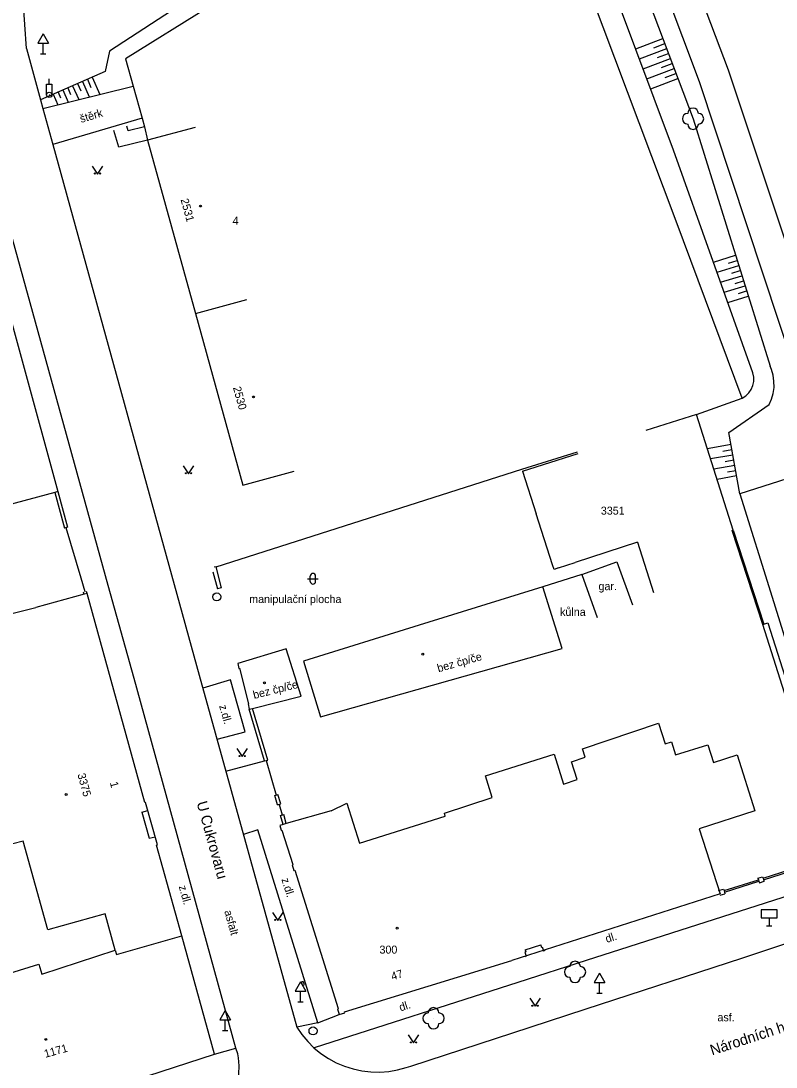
# Model space of a CAD drawing. Extents: x -584400 to -581602, y -1210894 to -1208793.
# Drawn here: x -582997.9 to -582927.1, y -1210608 to -1210509.9 of the extents above; entities that cross this region are included whole.
import ezdxf

# ---------------------------------------------------------------- set-up
doc = ezdxf.new("R2010")
doc.units = 0
for name, color, linetype in [('BUDOVY_MĚŘ', 7, 'Continuous'), ('MAP_ZN_BP', 7, 'Continuous'), ('NÁZVY_ULIC_TOK_SMĚR', 7, 'Continuous'), ('OBVOD_PILÍŘE', 7, 'Continuous'), ('POMOC_POPIS', 7, 'Continuous'), ('ROZHRANÍ_PLOCH', 7, 'Continuous'), ('VÝŠKOPIS', 7, 'Continuous'), ('ZELEŇ', 7, 'Continuous'), ('ZN_BUDOV', 7, 'Continuous'), ('ZN_DOPLŇKOVÉ', 7, 'Continuous'), ('ZN_KULTUR', 7, 'Continuous'), ('Č_POPIS_EVID', 7, 'Continuous')]:
    doc.layers.add(name, color=color, linetype=linetype)

msp = doc.modelspace()

# ---------------------------------------------------------------- linework, layer by layer
at = {"layer": 'BUDOVY_MĚŘ'}
for points in [[(-582981.55, -1210519.9), (-582986, -1210521.09), (-582981.51, -1210537.33), (-582976.69, -1210536)], [(-583009.84, -1210532.66), (-583000.93, -1210530.21), (-582994.4, -1210554.01), (-582994.68, -1210554.09), (-582999.22, -1210555.33)], [(-582981.51, -1210537.33), (-582977.07, -1210553.43), (-582972.25, -1210552.1)], [(-582950.84, -1210552.12), (-582945.63, -1210550.46)], [(-582950.84, -1210552.12), (-582949.57, -1210556.11)], [(-582947.47, -1210561.17), (-582947.9, -1210561.31), (-582948.04, -1210560.89), (-582949.57, -1210556.11)], [(-582940.06, -1210558.76), (-582945.92, -1210560.67)], [(-582940.06, -1210558.76), (-582938.59, -1210563.49)], [(-582947.47, -1210561.17), (-582945.92, -1210560.67)], [(-582945.3, -1210561.79), (-582942, -1210560.6), (-582940.54, -1210564.64)], [(-582945.3, -1210561.79), (-582943.84, -1210565.83)], [(-583008.57, -1210615.66), (-583008.46, -1210616.01), (-582996.07, -1210612.06), (-582996.05, -1210612.12), (-582992.11, -1210610.87), (-582992.13, -1210610.8), (-582979.72, -1210606.76), (-582982.8, -1210595.66), (-582985.15, -1210587.16), (-582985.06, -1210587.14), (-582986.19, -1210583.15), (-582986.25, -1210583.17), (-582991.66, -1210563.57), (-582991.94, -1210563.65)], [(-582991.94, -1210563.65), (-582996.48, -1210564.9)], [(-582969.78, -1210575.12), (-582947.15, -1210568.72), (-582948.95, -1210562.96), (-582960.53, -1210566.55)], [(-582989.03, -1210597.01), (-582989.96, -1210593.6), (-582995.35, -1210595.1), (-582997.67, -1210586.78), (-582998.64, -1210587.05), (-582999.67, -1210583.35), (-582998.68, -1210583.07), (-583003.23, -1210566.57), (-582996.48, -1210564.9)], [(-582960.53, -1210566.55), (-582971.37, -1210569.93)], [(-582973, -1210568.77), (-582977.54, -1210570.14), (-582977.43, -1210570.59), (-582977.38, -1210570.58), (-582976.53, -1210573.91), (-582976.58, -1210573.92), (-582976.46, -1210574.41), (-582976.17, -1210574.34)], [(-582971.61, -1210573.2), (-582973, -1210568.77)], [(-582971.37, -1210569.93), (-582969.78, -1210575.12)], [(-582976.17, -1210574.34), (-582971.61, -1210573.2)], [(-582968.8, -1210583.95), (-582967.31, -1210583.24), (-582966.12, -1210586.99), (-582958.09, -1210584.43), (-582958.18, -1210584.15), (-582953.69, -1210582.71), (-582954.33, -1210580.68), (-582947.89, -1210578.63), (-582947, -1210581.43), (-582945.72, -1210581.02), (-582946.25, -1210579.34), (-582944.97, -1210578.93), (-582945.22, -1210578.13), (-582938.1, -1210575.72), (-582937.48, -1210577.67), (-582936.89, -1210577.48), (-582936.5, -1210578.71), (-582933.49, -1210577.75), (-582932.96, -1210579.42), (-582930.74, -1210578.71), (-582929.07, -1210583.96), (-582934.28, -1210585.62), (-582932.34, -1210591.71), (-582951.85, -1210597.97)], [(-582968.8, -1210583.95), (-582973, -1210585.14)], [(-582973.29, -1210585.22), (-582973.61, -1210585.31), (-582973.47, -1210585.77), (-582973.4, -1210585.75), (-582972.37, -1210588.98), (-582972.45, -1210589), (-582972.28, -1210589.55), (-582972.2, -1210589.52), (-582968.12, -1210602.46), (-582968.2, -1210602.49), (-582968.03, -1210603.05), (-582967.51, -1210602.87), (-582967.53, -1210602.8), (-582951.85, -1210597.97)], [(-582973, -1210585.14), (-582973.29, -1210585.22)], [(-583008.46, -1210616.01), (-583008.53, -1210615.79), (-583011.04, -1210604.2), (-582999.5, -1210600.4), (-582999.8, -1210599.45), (-582996.2, -1210598.31), (-582995.9, -1210599.26), (-582989.03, -1210597.01), (-582988.92, -1210597.4), (-582982.8, -1210595.66)]]:
    msp.add_lwpolyline(points, dxfattribs=at)
at = {"layer": 'MAP_ZN_BP'}
for centre, radius in [((-582979.51, -1210563.89), 0.375), ((-582979.51, -1210563.89), 0.0005), ((-582970.49, -1210604.571), 0.375), ((-582970.49, -1210604.571), 0.0005)]:
    msp.add_circle(centre, radius, dxfattribs=at)
at = {"layer": 'OBVOD_PILÍŘE'}
for points in [[(-582971.41, -1210599.94), (-582971.61, -1210600.02)], [(-582971.61, -1210600.02), (-582971.49, -1210600.32)], [(-582971.35, -1210600.09), (-582971.41, -1210599.94)], [(-582971.29, -1210600.24), (-582971.35, -1210600.09)], [(-582971.49, -1210600.32), (-582971.29, -1210600.24)]]:
    msp.add_lwpolyline(points, dxfattribs=at)
at = {"layer": 'ROZHRANÍ_PLOCH'}
for points in [[(-582920.37, -1210548.1), (-582931.54, -1210514.53), (-582940.87, -1210489.89)], [(-582943.49, -1210491.12), (-582934.29, -1210515.59), (-582922.36, -1210551.65)], [(-582997.36, -1210512.47), (-582997.67, -1210507.97)], [(-582997.36, -1210512.47), (-582996.03, -1210517.29)], [(-582995.81, -1210518.1), (-582987.34, -1210516.02)], [(-582996.03, -1210517.29), (-582995.81, -1210518.1)], [(-582995.81, -1210518.1), (-582994.88, -1210521.48)], [(-582986.5, -1210519), (-582994.88, -1210521.48)], [(-582989.68, -1210562.82), (-583001.59, -1210519.8)], [(-582986, -1210521.09), (-582988.69, -1210521.72), (-582989.17, -1210520.16)], [(-582986.29, -1210519.83), (-582987.81, -1210520.19), (-582987.94, -1210519.78)], [(-582994.88, -1210521.48), (-582981.15, -1210571.23), (-582972, -1210604.22)], [(-582922.36, -1210551.65), (-582930.47, -1210554.23)], [(-582930.47, -1210554.23), (-582927.45, -1210563.92), (-582920.31, -1210586.96), (-582913.52, -1210584.76), (-582913.23, -1210584.72), (-582912.95, -1210584.76), (-582912.69, -1210584.88), (-582912.47, -1210585.06), (-582912.31, -1210585.3), (-582912.25, -1210585.48)], [(-582977.55, -1210606.73), (-582977.74, -1210606.19), (-582987.26, -1210571.53), (-582989.68, -1210562.82)], [(-582979.46, -1210577.23), (-582976.85, -1210576.54), (-582978.22, -1210571.68), (-582980.81, -1210572.46)], [(-582978.65, -1210580.24), (-582975.03, -1210579.27)], [(-582986.53, -1210584.08), (-582985.97, -1210583.92)], [(-582986.53, -1210584.08), (-582985.84, -1210586.52)], [(-582985.84, -1210586.52), (-582985.28, -1210586.37)], [(-582970.04, -1210603.82), (-582975.65, -1210585.74), (-582977.02, -1210586.17)], [(-582924.1, -1210591.33), (-582944.9, -1210597.99), (-582951.28, -1210600.04)], [(-582950.13, -1210604.22), (-582944.9, -1210602.51), (-582930.31, -1210597.75), (-582919.24, -1210594.06), (-582910.85, -1210591.24)], [(-582950.6, -1210596.97), (-582950.54, -1210597.16), (-582950.62, -1210597.18), (-582950.5, -1210597.56), (-582950.59, -1210597.59), (-582950.58, -1210597.64)], [(-582950.6, -1210596.97), (-582949.15, -1210596.51), (-582949.09, -1210596.71), (-582949.01, -1210596.68), (-582948.89, -1210597.06), (-582948.8, -1210597.03), (-582948.78, -1210597.07)], [(-582951.28, -1210600.04), (-582970.39, -1210606.16)], [(-582970.04, -1210603.82), (-582968.03, -1210603.05)], [(-582970.04, -1210603.82), (-582972, -1210604.22)], [(-582972, -1210604.22), (-582971.53, -1210604.91), (-582970.99, -1210605.56), (-582970.4, -1210606.15), (-582969.75, -1210606.69), (-582969.05, -1210607.16), (-582968.31, -1210607.56), (-582967.53, -1210607.89), (-582966.73, -1210608.14), (-582965.91, -1210608.32), (-582965.07, -1210608.42), (-582964.23, -1210608.43), (-582963.39, -1210608.37), (-582962.57, -1210608.23), (-582961.75, -1210608.01), (-582961.33, -1210607.87)], [(-582961.33, -1210607.87), (-582950.13, -1210604.22)], [(-582981.52, -1210614.4), (-582980.86, -1210614.06), (-582980.24, -1210613.65), (-582979.66, -1210613.18), (-582979.14, -1210612.64), (-582978.68, -1210612.06), (-582978.29, -1210611.43), (-582977.96, -1210610.76), (-582977.71, -1210610.05), (-582977.54, -1210609.33), (-582977.44, -1210608.59), (-582977.42, -1210607.85), (-582977.49, -1210607.1), (-582977.55, -1210606.73)], [(-582979.72, -1210606.76), (-582977.74, -1210606.19)]]:
    msp.add_lwpolyline(points, dxfattribs=at)
at = {"layer": 'VÝŠKOPIS'}
for points in [[(-582953.14, -1210488.24), (-582968.74, -1210499.14), (-582989.57, -1210512.75), (-582989.98, -1210514.65), (-582996.03, -1210517.29)], [(-582929.26, -1210542.88), (-582936.69, -1210522), (-582947.39, -1210493.43), (-582951.76, -1210489.19), (-582944.44, -1210494.1), (-582939.5, -1210506.75), (-582934.87, -1210519.07), (-582927.65, -1210542.27)], [(-582940.24, -1210512.51), (-582937.7, -1210511.55)], [(-582939.89, -1210513.45), (-582937.34, -1210512.49)], [(-582938.54, -1210512.41), (-582937.52, -1210512.02)], [(-582939.54, -1210514.38), (-582936.99, -1210513.43)], [(-582938.19, -1210513.34), (-582937.17, -1210512.96)], [(-582937.84, -1210514.28), (-582936.82, -1210513.89)], [(-582939.19, -1210515.32), (-582936.64, -1210514.36)], [(-582937.49, -1210515.21), (-582936.47, -1210514.83)], [(-582992.56, -1210515.77), (-582992.26, -1210516.46)], [(-582992.1, -1210515.57), (-582991.46, -1210517.03)], [(-582991.64, -1210515.37), (-582991.31, -1210516.14)], [(-582991.18, -1210515.17), (-582990.48, -1210516.79)], [(-582938.84, -1210516.26), (-582936.29, -1210515.3)], [(-582994.85, -1210516.77), (-582994.42, -1210517.76)], [(-582994.39, -1210516.57), (-582994.16, -1210517.11)], [(-582993.93, -1210516.37), (-582993.43, -1210517.52)], [(-582993.47, -1210516.17), (-582993.21, -1210516.79)], [(-582993.02, -1210515.97), (-582992.45, -1210517.27)], [(-582932.95, -1210532.51), (-582930.89, -1210531.87)], [(-582931.56, -1210532.6), (-582930.74, -1210532.35)], [(-582932.61, -1210533.45), (-582930.59, -1210532.82)], [(-582931.24, -1210533.55), (-582930.44, -1210533.3)], [(-582932.28, -1210534.4), (-582930.29, -1210533.78)], [(-582930.93, -1210534.5), (-582930.14, -1210534.25)], [(-582931.94, -1210535.34), (-582929.99, -1210534.73)], [(-582930.62, -1210535.45), (-582929.85, -1210535.21)], [(-582931.61, -1210536.28), (-582929.7, -1210535.69)], [(-582927.74, -1210545.87), (-582927.51, -1210545.35), (-582927.35, -1210544.81), (-582927.27, -1210544.25), (-582927.28, -1210543.68), (-582927.36, -1210543.12), (-582927.52, -1210542.58), (-582927.65, -1210542.27)], [(-582930.27, -1210545.25), (-582929.93, -1210545.04), (-582929.64, -1210544.77), (-582929.41, -1210544.45), (-582929.26, -1210544.08), (-582929.17, -1210543.7), (-582929.17, -1210543.3), (-582929.26, -1210542.88)], [(-582930.47, -1210554.23), (-582931.51, -1210548.49), (-582927.74, -1210545.87)], [(-582933.53, -1210549.97), (-582931.31, -1210549.57)], [(-582932.08, -1210550.22), (-582931.22, -1210550.06)], [(-582933.22, -1210550.93), (-582931.14, -1210550.56)], [(-582931.86, -1210551.2), (-582931.05, -1210551.05)], [(-582932.92, -1210551.9), (-582930.96, -1210551.54)], [(-582931.63, -1210552.17), (-582930.87, -1210552.03)], [(-582932.61, -1210552.86), (-582930.78, -1210552.52)]]:
    msp.add_lwpolyline(points, dxfattribs=at)
at = {"layer": 'ZELEŇ'}
for centre in [(-582934.87, -1210519.07), (-582945.93, -1210599.05), (-582959.19, -1210603.39)]:
    msp.add_circle(centre, 0.0005, dxfattribs=at)
for centre, start, end in [((-582935.37, -1210519.07), 89.99999, 269.99999), ((-582934.87, -1210518.57), 0, 179.99999), ((-582934.37, -1210519.07), 270, 89.99999), ((-582934.87, -1210519.57), 179.99999, 359.99999), ((-582945.93, -1210598.55), 0, 179.99999), ((-582946.43, -1210599.05), 89.99999, 269.99999), ((-582945.43, -1210599.05), 270, 89.99999), ((-582945.93, -1210599.55), 179.99999, 359.99999), ((-582959.69, -1210603.39), 89.99999, 269.99999), ((-582959.19, -1210602.89), 0, 179.99999), ((-582958.69, -1210603.39), 270, 89.99999), ((-582959.19, -1210603.89), 179.99999, 359.99999)]:
    msp.add_arc(centre, 0.5, start, end, dxfattribs=at)
at = {"layer": 'ZN_BUDOV'}
for centre in [(-582981.04, -1210527.25), (-582976.07, -1210545.15), (-582960.21, -1210569.26), (-582975.05, -1210571.95), (-582993.62, -1210582.41), (-582962.6, -1210594.95), (-582995.54, -1210605.37)]:
    msp.add_circle(centre, 0.0875, dxfattribs=at)
at = {"layer": 'ZN_DOPLŇKOVÉ'}
for p, q in [((-582995.78, -1210511.104), (-582996.28, -1210511.97)), ((-582995.78, -1210511.104), (-582995.28, -1210511.97)), ((-582996.28, -1210511.97), (-582995.28, -1210511.97)), ((-582995.78, -1210512.97), (-582995.78, -1210511.97)), ((-582996.03, -1210512.97), (-582995.53, -1210512.97)), ((-582995.21, -1210515.83), (-582995.21, -1210515.33)), ((-582927.74, -1210593.97), (-582927.74, -1210594.72)), ((-582927.99, -1210594.72), (-582927.49, -1210594.72)), ((-582943.64, -1210599.174), (-582944.14, -1210600.04)), ((-582943.64, -1210599.174), (-582943.14, -1210600.04)), ((-582971.66, -1210599.974), (-582972.16, -1210600.84)), ((-582971.66, -1210599.974), (-582971.16, -1210600.84)), ((-582944.14, -1210600.04), (-582943.14, -1210600.04)), ((-582943.64, -1210601.04), (-582943.64, -1210600.04)), ((-582972.16, -1210600.84), (-582971.16, -1210600.84)), ((-582971.66, -1210601.84), (-582971.66, -1210600.84)), ((-582943.89, -1210601.04), (-582943.39, -1210601.04)), ((-582971.91, -1210601.84), (-582971.41, -1210601.84)), ((-582978.71, -1210602.674), (-582979.21, -1210603.54)), ((-582978.71, -1210602.674), (-582978.21, -1210603.54)), ((-582979.21, -1210603.54), (-582978.21, -1210603.54)), ((-582978.71, -1210604.54), (-582978.71, -1210603.54)), ((-582978.96, -1210604.54), (-582978.46, -1210604.54))]:
    msp.add_line(p, q, dxfattribs=at)
for points in [[(-582934.54, -1210546.78), (-582930.27, -1210545.25), (-582936.45, -1210528.67), (-582949.03, -1210495.16), (-582951.76, -1210489.19), (-582980.21, -1210508.59), (-582988.06, -1210513.46), (-582987.34, -1210516.02)], [(-582995.46, -1210516.83), (-582995.46, -1210515.83), (-582994.96, -1210515.83), (-582994.96, -1210516.83)], [(-582987.34, -1210516.02), (-582986.5, -1210519)], [(-582986.5, -1210519), (-582986.29, -1210519.83), (-582986, -1210521.09)], [(-582934.54, -1210546.78), (-582939.3, -1210548.29)], [(-582931.1, -1210557.64), (-582934.54, -1210546.78)], [(-582979.58, -1210561.07), (-582950.91, -1210551.93), (-582945.69, -1210550.29)], [(-582994.68, -1210554.09), (-582993.78, -1210557.45)], [(-582994.4, -1210554.01), (-582993.49, -1210557.37), (-582993.78, -1210557.45)], [(-582992.23, -1210562.13), (-582993.62, -1210557.41)], [(-582931.19, -1210557.67), (-582931.1, -1210557.64)], [(-582928.32, -1210566.48), (-582931.19, -1210557.67)], [(-582931.1, -1210557.64), (-582928.23, -1210566.45)], [(-582979.87, -1210561.55), (-582979.45, -1210563.13)], [(-582979.58, -1210561.07), (-582979.76, -1210561.11)], [(-582979.06, -1210563.03), (-582979.58, -1210561.07)], [(-582945.3, -1210561.79), (-582948.95, -1210562.94)], [(-582991.85, -1210563.41), (-582992.23, -1210562.13)], [(-582991.94, -1210563.65), (-582992, -1210563.46)], [(-582991.66, -1210563.57), (-582991.71, -1210563.37)], [(-582979.06, -1210563.03), (-582979.45, -1210563.13)], [(-582928.32, -1210566.48), (-582928.23, -1210566.45)], [(-582922.87, -1210583.73), (-582928.32, -1210566.48)], [(-582928.23, -1210566.45), (-582927.85, -1210566.32), (-582922.35, -1210583.57)], [(-582975.03, -1210579.27), (-582976.46, -1210574.41)], [(-582974.74, -1210579.19), (-582976.17, -1210574.34)], [(-582975.03, -1210579.27), (-582974.74, -1210579.19)], [(-582974.88, -1210579.23), (-582973.93, -1210582.47)], [(-582974.08, -1210582.51), (-582973.79, -1210582.42)], [(-582973.81, -1210583.39), (-582974.08, -1210582.51)], [(-582973.52, -1210583.3), (-582973.79, -1210582.42)], [(-582973.81, -1210583.39), (-582973.52, -1210583.3)], [(-582973.67, -1210583.35), (-582973.39, -1210584.33)], [(-582973.53, -1210584.37), (-582973.24, -1210584.29)], [(-582973.29, -1210585.22), (-582973.53, -1210584.37)], [(-582973, -1210585.14), (-582973.24, -1210584.29)], [(-582928.31, -1210590.26), (-582925.08, -1210589.24)], [(-582928.26, -1210590.41), (-582925.03, -1210589.38)], [(-582928.78, -1210590.26), (-582928.35, -1210590.12), (-582928.31, -1210590.26)], [(-582928.78, -1210590.26), (-582928.74, -1210590.4)], [(-582928.31, -1210590.26), (-582928.26, -1210590.41)], [(-582932.47, -1210591.41), (-582932, -1210591.28), (-582931.96, -1210591.42)], [(-582931.96, -1210591.42), (-582928.74, -1210590.4)], [(-582931.92, -1210591.57), (-582928.69, -1210590.55)], [(-582928.74, -1210590.4), (-582928.69, -1210590.55)], [(-582928.69, -1210590.55), (-582928.64, -1210590.69), (-582928.21, -1210590.55)], [(-582928.26, -1210590.41), (-582928.21, -1210590.55)], [(-582932.33, -1210591.84), (-582931.88, -1210591.71)], [(-582931.96, -1210591.42), (-582931.92, -1210591.57)], [(-582931.92, -1210591.57), (-582931.88, -1210591.71)]]:
    msp.add_lwpolyline(points, dxfattribs=at)
msp.add_lwpolyline([(-582928.49, -1210593.97), (-582926.99, -1210593.97), (-582926.99, -1210593.22), (-582928.49, -1210593.22)], close=True, dxfattribs=at)
for radius in [0.25, 0.005]:
    msp.add_circle((-582995.21, -1210516.83), radius, dxfattribs=at)
at = {"layer": 'ZN_KULTUR'}
for p, q in [((-582970.75, -1210562.44), (-582970.75, -1210561.94)), ((-582970.25, -1210562.44), (-582970.25, -1210561.94)), ((-582971, -1210562.19), (-582970, -1210562.19))]:
    msp.add_line(p, q, dxfattribs=at)
for points in [[(-582991.18, -1210523.5), (-582990.68, -1210524.25), (-582990.18, -1210523.5)], [(-582982.65, -1210551.6), (-582982.15, -1210552.35), (-582981.65, -1210551.6)], [(-582977.63, -1210578.11), (-582977.13, -1210578.86), (-582976.63, -1210578.11)], [(-582974.29, -1210593.47), (-582973.79, -1210594.22), (-582973.29, -1210593.47)], [(-582950.18, -1210601.52), (-582949.68, -1210602.27), (-582949.18, -1210601.52)], [(-582961.56, -1210604.95), (-582961.06, -1210605.7), (-582960.56, -1210604.95)]]:
    msp.add_lwpolyline(points, dxfattribs=at)
for centre in [(-582990.93, -1210524.2), (-582990.43, -1210524.2), (-582982.4, -1210552.3), (-582981.9, -1210552.3), (-582977.38, -1210578.81), (-582976.88, -1210578.81), (-582974.04, -1210594.17), (-582973.54, -1210594.17), (-582949.93, -1210602.22), (-582949.43, -1210602.22), (-582961.31, -1210605.65), (-582960.81, -1210605.65)]:
    msp.add_circle(centre, 0.05, dxfattribs=at)
for centre, start, end in [((-582970.5, -1210561.94), 0, 179.99999), ((-582970.5, -1210562.44), 179.99999, 359.99999)]:
    msp.add_arc(centre, 0.25, start, end, dxfattribs=at)

# ---------------------------------------------------------------- texts
at = {"layer": 'NÁZVY_ULIC_TOK_SMĚR'}
for s, rotation, p in [('U Cukrovaru', 285.41801, (-582981.41, -1210583.19)), ('Národních hrdinů', 18.06622, (-582933.08, -1210606.88))]:
    msp.add_text(s, height=1, rotation=rotation, dxfattribs=at).set_placement(p)
at = {"layer": 'POMOC_POPIS'}
for s, rotation, p in [('štěrk', 16.48571, (-582992.22, -1210519.46)), ('z.dl.', 285.80252, (-582979.3, -1210574.11)), ('z.dl.', 287.23847, (-582973.46, -1210590.36)), ('z.dl.', 285.42162, (-582983.08, -1210591.04)), ('asfalt', 285.42162, (-582978.81, -1210593.36)), ('dl.', 17.81234, (-582942.95, -1210596.33)), ('dl.', 17.75774, (-582962.28, -1210602.75))]:
    msp.add_text(s, height=0.75, rotation=rotation, dxfattribs=at).set_placement(p)
for s, p in [('gar.', (-582943.73, -1210563.26)), ('manipulační plocha', (-582976.47, -1210564.47)), ('kůlna', (-582947.33, -1210565.67)), ('asf.', (-582932.58, -1210603.67))]:
    msp.add_text(s, height=0.75, dxfattribs=at).set_placement(p)
at = {"layer": 'Č_POPIS_EVID'}
for s, rotation, p in [('2531', 285.44253, (-582982.91, -1210526.65)), ('2530', 285.44041, (-582978, -1210544.27)), ('bez čp/če', 15.79146, (-582958.73, -1210570.96)), ('bez čp/če', 14.03626, (-582976.01, -1210573.46)), ('3375', 285.35, (-582992.58, -1210580.53)), ('1', 285.41302, (-582989.54, -1210581.31)), ('47', 17.10898, (-582963.05, -1210599.85)), ('1171', 15.35, (-582995.58, -1210607.1))]:
    msp.add_text(s, height=0.75, rotation=rotation, dxfattribs=at).set_placement(p)
for s, p in [('4', (-582978.03, -1210529)), ('3351', (-582943.51, -1210556.18)), ('300', (-582964.26, -1210597.33))]:
    msp.add_text(s, height=0.75, dxfattribs=at).set_placement(p)

doc.saveas('drawing.dxf')
